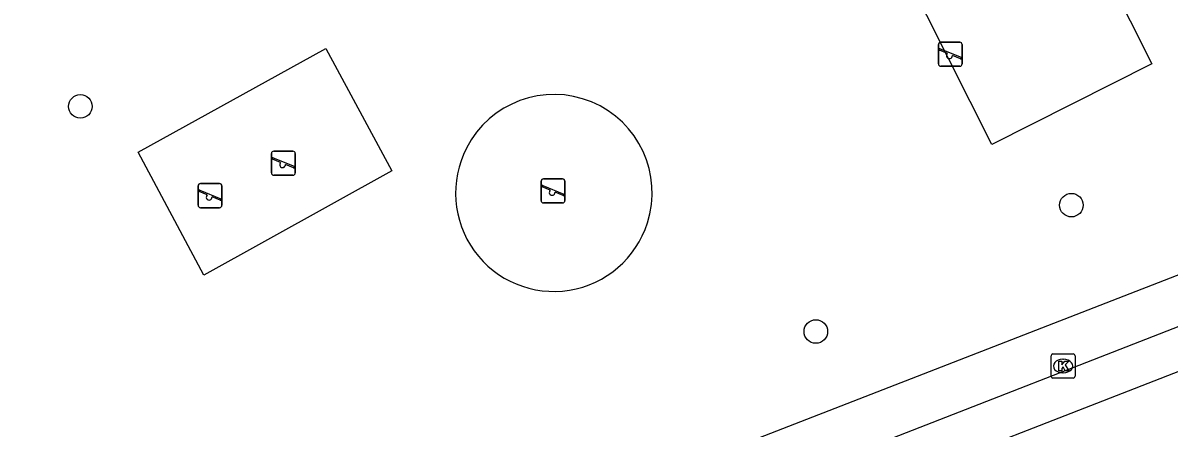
# Model space of a CAD drawing. Extents: x 159689 to 160786, y 387323 to 388339.
# Drawn here: x 159968.51 to 160016.12, y 387939.62 to 387956.43 of the extents above; entities that cross this region are included whole.
import ezdxf

# ---------------------------------------------------------------- set-up
doc = ezdxf.new("R2010")
doc.units = 0
for name, color, linetype in [('IMGEO_Boom', 7, 'Continuous'), ('IMGEO_Groenvoorziening', 7, 'Continuous'), ('IMGEO_Kolk', 7, 'Continuous'), ('IMGEO_Parkeervlak_open', 7, 'Continuous'), ('IMGEO_Rijbaan_lokaal_gesloten', 7, 'Continuous'), ('IMGEO_Speelvoorziening', 7, 'Continuous')]:
    doc.layers.add(name, color=color, linetype=linetype)

msp = doc.modelspace()

# ---------------------------------------------------------------- linework, layer by layer
at = {"layer": 'IMGEO_Boom'}
for centre in [(159970.9, 387952.97), (160012.061, 387948.872), (160001.446, 387943.626)]:
    msp.add_circle(centre, 0.489, dxfattribs=at)
at = {"layer": 'IMGEO_Groenvoorziening'}
for points in [[(160005.154, 387958.535), (160011.808, 387961.884), (160015.404, 387954.738), (160008.75, 387951.389), (160005.154, 387958.535)], [(159976.026, 387945.97), (159973.296, 387951.069), (159981.093, 387955.368), (159983.836, 387950.291), (159976.026, 387945.97)]]:
    msp.add_lwpolyline(points, dxfattribs=at)
for centre, radius, start, end in [((159990.571, 387949.391), 4.076, 342.0417, 153.0147), ((159990.562, 387949.368), 4.078, 152.6731, 342.3833)]:
    msp.add_arc(centre, radius, start, end, dxfattribs=at)
at = {"layer": 'IMGEO_Kolk'}
for p, q in [((160011.214, 387941.769), (160011.214, 387942.621)), ((160011.289, 387942.695), (160012.141, 387942.695)), ((160011.702, 387942.475), (160011.727, 387942.475)), ((160012.215, 387942.621), (160012.215, 387941.769)), ((160011.725, 387941.915), (160011.7, 387941.915)), ((160012.141, 387941.695), (160011.289, 387941.695))]:
    msp.add_line(p, q, dxfattribs=at)
for points in [[(160011.214, 387941.769), (160011.214, 387942.621)], [(160011.289, 387942.695), (160012.141, 387942.695)], [(160011.535, 387942.395), (160011.658, 387942.395), (160011.658, 387942.244), (160011.788, 387942.395), (160011.952, 387942.395), (160011.806, 387942.244), (160011.959, 387941.995), (160011.807, 387941.995), (160011.722, 387942.159), (160011.658, 387942.092), (160011.658, 387941.995), (160011.535, 387941.995), (160011.535, 387942.395)], [(160012.215, 387942.621), (160012.215, 387941.769)], [(160012.141, 387941.695), (160011.289, 387941.695)]]:
    msp.add_lwpolyline(points, dxfattribs=at)
for centre, start, end in [((160011.291, 387942.619), 91.552, 178.448), ((160011.291, 387942.619), 91.552, 178.448), ((160012.139, 387942.619), 1.552, 88.448), ((160012.139, 387942.619), 1.552, 88.448), ((160011.291, 387941.771), 181.552, 268.448), ((160011.291, 387941.771), 181.552, 268.448), ((160012.139, 387941.771), 271.552, 358.448), ((160012.139, 387941.771), 271.552, 358.448)]:
    msp.add_arc(centre, 0.0765, start, end, dxfattribs=at)
for centre, major_axis, ratio, start_param, end_param in [((160011.701, 387942.195), (-0.387, 0.002), 0.722429, 4.712389, 7.853982), ((160011.726, 387942.195), (-0.39, 0.002), 0.717154, 1.570796, 4.712389)]:
    msp.add_ellipse(centre, major_axis=major_axis, ratio=ratio, start_param=start_param, end_param=end_param, dxfattribs=at)
at = {"layer": 'IMGEO_Parkeervlak_open'}
msp.add_lwpolyline([(159976.881, 387928.393), (159976.14, 387930.3), (160037.196, 387954.02), (160037.945, 387952.192)], dxfattribs=at)
at = {"layer": 'IMGEO_Rijbaan_lokaal_gesloten'}
for points in [[(159976.881, 387928.393), (160037.945, 387952.192)], [(160041.859, 387951.835), (159977.527, 387926.791), (159949.223, 387915.763)]]:
    msp.add_lwpolyline(points, dxfattribs=at)
at = {"layer": 'IMGEO_Speelvoorziening'}
for p, q in [((160006.535, 387954.735), (160006.535, 387955.535)), ((160006.535, 387955.535), (160006.535, 387954.735)), ((160006.918, 387955.163), (160006.579, 387955.3)), ((160006.604, 387955.36), (160007.48, 387955.007)), ((160006.635, 387955.635), (160007.425, 387955.635)), ((160007.425, 387955.635), (160006.635, 387955.635)), ((160007.525, 387955.535), (160007.525, 387954.735)), ((160007.525, 387954.735), (160007.525, 387955.535)), ((160007.456, 387954.947), (160007.116, 387955.084)), ((160007.425, 387954.635), (160006.635, 387954.635)), ((160006.635, 387954.635), (160007.425, 387954.635)), ((159978.835, 387950.213), (159978.835, 387951.013)), ((159978.835, 387951.013), (159978.835, 387950.213)), ((159978.935, 387951.113), (159979.725, 387951.113)), ((159979.725, 387951.113), (159978.935, 387951.113)), ((159979.825, 387951.013), (159979.825, 387950.213)), ((159979.825, 387950.213), (159979.825, 387951.013)), ((159979.218, 387950.641), (159978.879, 387950.778)), ((159978.904, 387950.838), (159979.78, 387950.485)), ((159979.756, 387950.425), (159979.416, 387950.562)), ((159979.725, 387950.113), (159978.935, 387950.113)), ((159978.935, 387950.113), (159979.725, 387950.113)), ((159990.134, 387949.962), (159990.924, 387949.962)), ((159990.924, 387949.962), (159990.134, 387949.962)), ((159975.788, 387948.867), (159975.788, 387949.667)), ((159975.788, 387949.667), (159975.788, 387948.867)), ((159975.857, 387949.492), (159976.733, 387949.139)), ((159975.888, 387949.767), (159976.678, 387949.767)), ((159976.678, 387949.767), (159975.888, 387949.767)), ((159976.778, 387949.667), (159976.778, 387948.867)), ((159976.778, 387948.867), (159976.778, 387949.667)), ((159990.034, 387949.062), (159990.034, 387949.862)), ((159990.034, 387949.862), (159990.034, 387949.062)), ((159990.417, 387949.49), (159990.078, 387949.627)), ((159990.103, 387949.687), (159990.979, 387949.334)), ((159991.024, 387949.862), (159991.024, 387949.062)), ((159991.024, 387949.062), (159991.024, 387949.862)), ((159976.171, 387949.295), (159975.832, 387949.432)), ((159976.709, 387949.079), (159976.369, 387949.216)), ((159990.955, 387949.274), (159990.615, 387949.411)), ((159976.678, 387948.767), (159975.888, 387948.767)), ((159975.888, 387948.767), (159976.678, 387948.767)), ((159990.924, 387948.962), (159990.134, 387948.962)), ((159990.134, 387948.962), (159990.924, 387948.962))]:
    msp.add_line(p, q, dxfattribs=at)
for centre, radius, start, end in [((160006.635, 387955.535), 0.1, 90, 180), ((160006.635, 387955.535), 0.1, 90, 180), ((160006.592, 387955.33), 0.0327, 68.078, 248.078), ((160007.425, 387955.535), 0.1, 0, 90), ((160007.425, 387955.535), 0.1, 360, 90), ((160006.635, 387954.735), 0.1, 180, 270), ((160006.635, 387954.735), 0.1, 180, 270), ((160006.997, 387955.073), 0.12, 130.9928, 5.1632), ((160007.425, 387954.735), 0.1, 270, 0), ((160007.425, 387954.735), 0.1, 270, 0), ((160007.468, 387954.977), 0.0327, 248.078, 68.078), ((159978.935, 387951.013), 0.1, 90, 180), ((159978.935, 387951.013), 0.1, 90, 180), ((159979.725, 387951.013), 0.1, 0, 90), ((159979.725, 387951.013), 0.1, 360, 90), ((159978.892, 387950.808), 0.0327, 68.078, 248.078), ((159979.297, 387950.551), 0.12, 130.9928, 5.1632), ((159979.768, 387950.455), 0.0327, 248.078, 68.078), ((159978.935, 387950.213), 0.1, 180, 270), ((159978.935, 387950.213), 0.1, 180, 270), ((159979.725, 387950.213), 0.1, 270, 0), ((159979.725, 387950.213), 0.1, 270, 0), ((159990.134, 387949.862), 0.1, 90, 180), ((159990.134, 387949.862), 0.1, 90, 180), ((159990.924, 387949.862), 0.1, 0, 90), ((159990.924, 387949.862), 0.1, 360, 90), ((159975.888, 387949.667), 0.1, 90, 180), ((159975.888, 387949.667), 0.1, 90, 180), ((159975.845, 387949.462), 0.0327, 68.078, 248.078), ((159976.678, 387949.667), 0.1, 0, 90), ((159976.678, 387949.667), 0.1, 360, 90), ((159990.091, 387949.657), 0.0327, 68.078, 248.078), ((159990.496, 387949.4), 0.12, 130.9928, 5.1632), ((159976.25, 387949.205), 0.12, 130.9928, 5.1632), ((159976.721, 387949.109), 0.0327, 248.078, 68.078), ((159990.134, 387949.062), 0.1, 180, 270), ((159990.134, 387949.062), 0.1, 180, 270), ((159990.924, 387949.062), 0.1, 270, 0), ((159990.924, 387949.062), 0.1, 270, 0), ((159990.967, 387949.304), 0.0327, 248.078, 68.078), ((159975.888, 387948.867), 0.1, 180, 270), ((159975.888, 387948.867), 0.1, 180, 270), ((159976.678, 387948.867), 0.1, 270, 0), ((159976.678, 387948.867), 0.1, 270, 0)]:
    msp.add_arc(centre, radius, start, end, dxfattribs=at)

doc.saveas('drawing.dxf')
